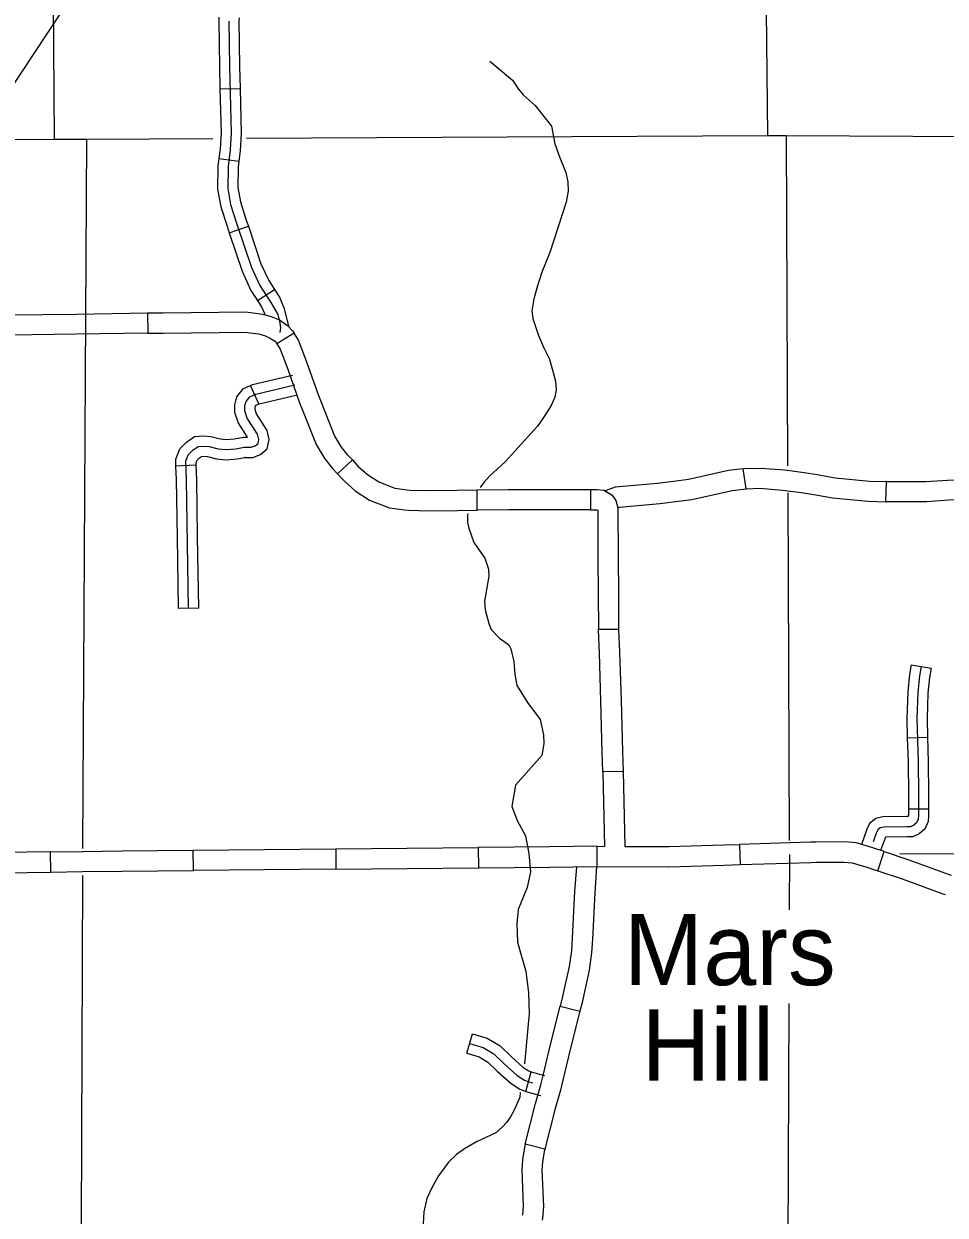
# Model space of a CAD drawing. Extents: x 1374139 to 1377472, y 1168351 to 1170484.
# Drawn here: x 1376021 to 1376157.5, y 1169246.6 to 1169423.1 of the extents above; entities that cross this region are included whole.
import ezdxf

# ---------------------------------------------------------------- set-up
doc = ezdxf.new("R2010")
doc.units = 0
doc.layers.add('14', color=7, linetype='Continuous')
doc.layers.add('Default', color=7, linetype='Continuous')

msp = doc.modelspace()

# ---------------------------------------------------------------- linework, layer by layer
at = {"layer": '14'}
msp.add_line((1376223.13, 1169722.43), (1375820.09, 1169112.48), dxfattribs=at)
at = {"layer": 'Default'}
for p, q in [((1376050.03, 1169413.45), (1376053.03, 1169413.53)), ((1376049.87, 1169403.13), (1376052.85, 1169402.76)), ((1376051.4, 1169392.15), (1376054.25, 1169393.1)), ((1376055.6, 1169382.1), (1376058.12, 1169383.72)), ((1376039.32, 1169380.26), (1376039.36, 1169377.26)), ((1376061.04, 1169377.26), (1376058.47, 1169375.71)), ((1376058.47, 1169375.71), (1376058.47, 1169375.71)), ((1376055.82, 1169366.8), (1376054.55, 1169369.52)), ((1376067.45, 1169356.45), (1376069.66, 1169358.48)), ((1376046.52, 1169357.7), (1376043.52, 1169357.58)), ((1376127.99, 1169354.22), (1376127.58, 1169357.19)), ((1376148.83, 1169355.27), (1376148.71, 1169355.27)), ((1376148.72, 1169352.27), (1376148.83, 1169355.27)), ((1376088.17, 1169351.06), (1376088.13, 1169354.06)), ((1376088.13, 1169354.06), (1376088.13, 1169354.06)), ((1376104.93, 1169354.12), (1376104.93, 1169351.12)), ((1376046.89, 1169336.55), (1376043.89, 1169336.5)), ((1376106.11, 1169333.41), (1376109.11, 1169333.43)), ((1376152.45, 1169328.15), (1376155.41, 1169327.64)), ((1376151.89, 1169317.33), (1376154.89, 1169317.41)), ((1376109.77, 1169312.35), (1376106.77, 1169312.28)), ((1376152.05, 1169306.81), (1376155.05, 1169306.81)), ((1376024.98, 1169297.44), (1376024.94, 1169300.44)), ((1376046.1, 1169297.66), (1376046.07, 1169300.66)), ((1376056.63, 1169300.77), (1376056.63, 1169300.77)), ((1376067.19, 1169300.87), (1376067.21, 1169297.87)), ((1376088.3, 1169301.07), (1376088.33, 1169298.07)), ((1376105.95, 1169301.25), (1376105.93, 1169301.25)), ((1376105.94, 1169298.25), (1376105.95, 1169301.25)), ((1376127.01, 1169301.54), (1376127.1, 1169298.54)), ((1376147.51, 1169297.61), (1376148.44, 1169300.46)), ((1376100.46, 1169277.59), (1376103.37, 1169276.85)), ((1376086.61, 1169270.61), (1376087.48, 1169273.48)), ((1376095.37, 1169264.95), (1376096.16, 1169267.84)), ((1376098.18, 1169256.38), (1376095.27, 1169257.11))]:
    msp.add_line(p, q, dxfattribs=at)
for points in [[(1376024.5, 1169511.7), (1376024.77, 1169501.95), (1376025.47, 1169405.99)], [(1376130.63, 1169457.34), (1376131.18, 1169406.56)], [(1376049.87, 1169424.09), (1376049.86, 1169423.51), (1376049.95, 1169416.76), (1376050.03, 1169413.45)], [(1376052.87, 1169424), (1376052.86, 1169423.49), (1376052.95, 1169416.81), (1376053.03, 1169413.53)], [(1376051.36, 1169423.5), (1376051.45, 1169416.79), (1376051.7, 1169406.9), (1376051.55, 1169404.42), (1376051.24, 1169401.96), (1376051.2, 1169398.72), (1376051.62, 1169396.34), (1376052.51, 1169393.56), (1376054.7, 1169386.99), (1376055.94, 1169384.33), (1376057.57, 1169381.81), (1376058.61, 1169380.03), (1376058.92, 1169378.77), (1376059, 1169378.06), (1376058.92, 1169377.37)], [(1376090.05, 1169417.56), (1376093.38, 1169414.74), (1376094.29, 1169413.41), (1376094.99, 1169412.59), (1376096.75, 1169410.99), (1376099.16, 1169407.91), (1376099.66, 1169405.34), (1376100.33, 1169403.37), (1376101.3, 1169401.05), (1376101.59, 1169399.71), (1376101.63, 1169398.28), (1376101.32, 1169396.69), (1376098.94, 1169389.21), (1376097.75, 1169386.29), (1376097.1, 1169384.27), (1376096.55, 1169382.37), (1376096.27, 1169380.56), (1376096.38, 1169379.44), (1376097.25, 1169376.93), (1376097.96, 1169375.21), (1376098.86, 1169373.44), (1376099.29, 1169371.99), (1376099.78, 1169370.15), (1376099.85, 1169368.87), (1376099.65, 1169367.8), (1376099.1, 1169366.57), (1376098.1, 1169364.92), (1376097.07, 1169363.51), (1376092.32, 1169358.2), (1376089.99, 1169356.1), (1376089.12, 1169355.13), (1376088.61, 1169354.41)], [(1376050.03, 1169413.45), (1376050.2, 1169406.93), (1376050.05, 1169404.56), (1376049.87, 1169403.13)], [(1376053.03, 1169413.53), (1376053.2, 1169406.87), (1376053.04, 1169404.28), (1376052.85, 1169402.76)], [(1375941.96, 1169405.45), (1376025.47, 1169405.99), (1376030.29, 1169406.01), (1376048.97, 1169406.11)], [(1376030.29, 1169406.01), (1376029.67, 1169300.91)], [(1376053.95, 1169406.14), (1376131.18, 1169406.56), (1376133.93, 1169406.54), (1376171.42, 1169406.33)], [(1376133.93, 1169406.54), (1376134.15, 1169357.62)], [(1376049.87, 1169403.13), (1376049.74, 1169402.06), (1376049.7, 1169398.6), (1376050.16, 1169395.97), (1376051.09, 1169393.1), (1376051.4, 1169392.15)], [(1376052.85, 1169402.76), (1376052.74, 1169401.86), (1376052.7, 1169398.84), (1376053.08, 1169396.7), (1376053.94, 1169394.03), (1376054.25, 1169393.1)], [(1376051.4, 1169392.15), (1376053.31, 1169386.44), (1376054.63, 1169383.6), (1376055.6, 1169382.1)], [(1376054.25, 1169393.1), (1376056.1, 1169387.55), (1376057.26, 1169385.05), (1376058.12, 1169383.72)], [(1376058.12, 1169383.72), (1376058.85, 1169382.59), (1376059.56, 1169380.91), (1376060.18, 1169378.32)], [(1376055.6, 1169382.1), (1376056.19, 1169381.18), (1376056.67, 1169380.06)], [(1376018.2, 1169379.95), (1376018.88, 1169379.96), (1376028.76, 1169380.1)], [(1376028.76, 1169380.1), (1376039.32, 1169380.26)], [(1376039.32, 1169380.26), (1376041.59, 1169380.29), (1376049.88, 1169380.38)], [(1376049.88, 1169380.38), (1376053.9, 1169380.43), (1376056.34, 1169380.1), (1376057.63, 1169379.75), (1376058.84, 1169379.25), (1376060.07, 1169378.4), (1376060.85, 1169377.57), (1376061.04, 1169377.26)], [(1376028.8, 1169377.1), (1376018.92, 1169376.96), (1376018.24, 1169376.95)], [(1376039.36, 1169377.26), (1376028.8, 1169377.1)], [(1376039.36, 1169377.26), (1376041.63, 1169377.29), (1376049.91, 1169377.38)], [(1376049.91, 1169377.38), (1376053.71, 1169377.43), (1376055.75, 1169377.15), (1376056.66, 1169376.9), (1376057.39, 1169376.6), (1376058.1, 1169376.11), (1376058.45, 1169375.74), (1376058.47, 1169375.71)], [(1376064.97, 1169367.22), (1376064.67, 1169367.99), (1376062.93, 1169372.96), (1376061.67, 1169376.22), (1376061.04, 1169377.26)], [(1376058.47, 1169375.71), (1376058.97, 1169374.89), (1376060.11, 1169371.92), (1376061.85, 1169366.94), (1376062.19, 1169366.11)], [(1376054.55, 1169369.52), (1376054.84, 1169369.65), (1376060.81, 1169371.07)], [(1376045.39, 1169336.53), (1376045.1, 1169355.56), (1376044.99, 1169358.33), (1376045.39, 1169359.29), (1376046.06, 1169359.97), (1376046.8, 1169360.48), (1376047.65, 1169360.54), (1376048.44, 1169360.48), (1376049.8, 1169360.14), (1376050.93, 1169360.03), (1376052.4, 1169360.14), (1376053.64, 1169360.37), (1376054.66, 1169360.37), (1376055.28, 1169360.59), (1376055.68, 1169360.93), (1376055.79, 1169361.5), (1376055.62, 1169362.29), (1376054.09, 1169364.67), (1376053.75, 1169365.74), (1376053.75, 1169366.48), (1376053.92, 1169367.16), (1376054.49, 1169367.83), (1376055.34, 1169368.23), (1376061.16, 1169369.61)], [(1376053.7, 1169361.87), (1376054.11, 1169361.87), (1376052.72, 1169364.02), (1376052.25, 1169365.51), (1376052.25, 1169366.66), (1376052.55, 1169367.85), (1376053.55, 1169369.05), (1376054.55, 1169369.52)], [(1376055.82, 1169366.8), (1376055.83, 1169366.81), (1376061.51, 1169368.15)], [(1376069.66, 1169358.48), (1376069, 1169359.19), (1376068.04, 1169360.37), (1376067.02, 1169362.11), (1376064.97, 1169367.22)], [(1376053.7, 1169358.87), (1376054.92, 1169358.87), (1376056.05, 1169359.28), (1376057.05, 1169360.13), (1376057.32, 1169361.51), (1376057.03, 1169362.87), (1376055.46, 1169365.31), (1376055.25, 1169365.97), (1376055.25, 1169366.29), (1376055.3, 1169366.46), (1376055.43, 1169366.62), (1376055.82, 1169366.8)], [(1376062.19, 1169366.11), (1376064.31, 1169360.79), (1376065.57, 1169358.65), (1376066.74, 1169357.22), (1376067.45, 1169356.45)], [(1376043.52, 1169357.58), (1376043.48, 1169358.6), (1376044.11, 1169360.14), (1376045.1, 1169361.13), (1376046.29, 1169361.95), (1376047.65, 1169362.04), (1376048.68, 1169361.97), (1376050.05, 1169361.62), (1376050.94, 1169361.53), (1376052.2, 1169361.63), (1376053.51, 1169361.87), (1376053.7, 1169361.87)], [(1376046.52, 1169357.7), (1376046.5, 1169358.06), (1376046.66, 1169358.44), (1376047.03, 1169358.82), (1376047.31, 1169359.01), (1376047.64, 1169359.03), (1376048.2, 1169358.99), (1376049.54, 1169358.66), (1376050.91, 1169358.52), (1376052.59, 1169358.65), (1376053.78, 1169358.87), (1376053.7, 1169358.87)], [(1376069.66, 1169358.48), (1376070.49, 1169357.58), (1376071.92, 1169356.33), (1376073.57, 1169355.23), (1376075.93, 1169354.32), (1376077.79, 1169354.08)], [(1376043.73, 1169347.06), (1376043.6, 1169355.52), (1376043.52, 1169357.58)], [(1376046.73, 1169347.11), (1376046.6, 1169355.6), (1376046.52, 1169357.7)], [(1376127.58, 1169357.19), (1376125.41, 1169356.9), (1376119.48, 1169355.58), (1376117.23, 1169355.31)], [(1376127.58, 1169357.19), (1376127.78, 1169357.22), (1376130.13, 1169357.29), (1376133.73, 1169357.01), (1376136.6, 1169356.63), (1376138.53, 1169356.31)], [(1376067.45, 1169356.45), (1376068.39, 1169355.42), (1376070.1, 1169353.93), (1376072.19, 1169352.55), (1376075.18, 1169351.39), (1376077.4, 1169351.1)], [(1376117.23, 1169355.31), (1376114.88, 1169355.02), (1376108.61, 1169354.43), (1376107.1, 1169353.93), (1376108.18, 1169353.26), (1376108.72, 1169352.46), (1376108.98, 1169351.39)], [(1376138.53, 1169356.31), (1376141.2, 1169355.86), (1376146.27, 1169355.36), (1376148.83, 1169355.27)], [(1376148.71, 1169355.27), (1376154.65, 1169355.3), (1376157.86, 1169355.5), (1376162.82, 1169355.64), (1376169.84, 1169356.46), (1376169.75, 1169353.43)], [(1376077.79, 1169354.08), (1376078.24, 1169354.02), (1376081, 1169353.96), (1376085.19, 1169354.02), (1376088.13, 1169354.06)], [(1376088.13, 1169354.06), (1376092.81, 1169354.12), (1376098.71, 1169354.12)], [(1376098.71, 1169354.12), (1376104.94, 1169354.12)], [(1376104.93, 1169354.12), (1376105.87, 1169354.12), (1376106.93, 1169354.03), (1376108.18, 1169353.26), (1376108.72, 1169352.46), (1376109, 1169351.31), (1376109.05, 1169343.99)], [(1376117.59, 1169352.33), (1376119.98, 1169352.62), (1376125.94, 1169353.94), (1376127.99, 1169354.22)], [(1376127.99, 1169354.22), (1376128.03, 1169354.23), (1376130.06, 1169354.29), (1376133.42, 1169354.03), (1376136.15, 1169353.67), (1376138.03, 1169353.35)], [(1376134.17, 1169353.62), (1376134.4, 1169302.1)], [(1376138.03, 1169353.35), (1376140.8, 1169352.88), (1376146.07, 1169352.37), (1376148.72, 1169352.27)], [(1376169.75, 1169353.43), (1376163.03, 1169352.64), (1376157.99, 1169352.51), (1376154.75, 1169352.3), (1376148.72, 1169352.27)], [(1376108.98, 1169351.39), (1376109.24, 1169351.48), (1376115.2, 1169352.04), (1376117.59, 1169352.33)], [(1376077.4, 1169351.1), (1376078.01, 1169351.03), (1376080.99, 1169350.96), (1376085.23, 1169351.02), (1376088.17, 1169351.06)], [(1376086.77, 1169350.55), (1376086.73, 1169350.28), (1376086.74, 1169349.22), (1376086.9, 1169348.38), (1376087.67, 1169346.27), (1376089.3, 1169343.94), (1376089.82, 1169342.29), (1376089.86, 1169341.27), (1376089.23, 1169337.58), (1376089.34, 1169336.3), (1376089.87, 1169334.25), (1376090.25, 1169333.39), (1376091.46, 1169332.08), (1376092.85, 1169331.09), (1376093.16, 1169330.49), (1376093.6, 1169328.62), (1376093.75, 1169326.76), (1376094.01, 1169325.08), (1376095.61, 1169322.55), (1376097.47, 1169320.03), (1376097.98, 1169317.75), (1376098.01, 1169316.45), (1376097.72, 1169314.68), (1376093.81, 1169310.32), (1376093.3, 1169307.17), (1376094.08, 1169305.06), (1376095.34, 1169302.79), (1376095.81, 1169300.2), (1376096.04, 1169297.49), (1376095.57, 1169295.14), (1376094.25, 1169291.9), (1376094.05, 1169289.77), (1376094.15, 1169287.03), (1376094.76, 1169284.8), (1376095.36, 1169282.73), (1376095.77, 1169279.52)], [(1376098.71, 1169351.12), (1376092.83, 1169351.12), (1376088.17, 1169351.06)], [(1376104.93, 1169351.12), (1376098.71, 1169351.12)], [(1376104.93, 1169351.12), (1376105.75, 1169351.12), (1376105.96, 1169351.1), (1376106.01, 1169350.94), (1376106.05, 1169343.97)], [(1376043.89, 1169336.5), (1376043.73, 1169347.06)], [(1376046.89, 1169336.55), (1376046.73, 1169347.11)], [(1376106.05, 1169343.97), (1376106.08, 1169338.72), (1376106.11, 1169333.41)], [(1376109.05, 1169343.99), (1376109.08, 1169338.73), (1376109.11, 1169333.43)], [(1376106.47, 1169322.82), (1376106.26, 1169329.88), (1376106.11, 1169333.31), (1376106.11, 1169333.41)], [(1376109.11, 1169333.43), (1376109.11, 1169333.39), (1376109.26, 1169329.99), (1376109.47, 1169322.91)], [(1376153.93, 1169327.9), (1376153.69, 1169326.48), (1376153.45, 1169324.04), (1376153.31, 1169320.17), (1376153.5, 1169313.75), (1376153.55, 1169308.99), (1376153.55, 1169305.86), (1376153.5, 1169305.28), (1376153.26, 1169304.71), (1376152.86, 1169304.39), (1376152.38, 1169304.15), (1376151.84, 1169304.15), (1376148.42, 1169304.1), (1376147.89, 1169303.99), (1376147.51, 1169303.67), (1376147.27, 1169303.19), (1376146.81, 1169301.89)], [(1376152.45, 1169328.15), (1376152.2, 1169326.68), (1376151.95, 1169324.14), (1376151.81, 1169320.17), (1376151.89, 1169317.33)], [(1376155.41, 1169327.64), (1376155.17, 1169326.28), (1376154.94, 1169323.95), (1376154.81, 1169320.16), (1376154.89, 1169317.41)], [(1376106.77, 1169312.28), (1376106.7, 1169315.2), (1376106.47, 1169322.82)], [(1376109.47, 1169322.91), (1376109.7, 1169315.28), (1376109.77, 1169312.35)], [(1376151.89, 1169317.33), (1376152, 1169313.72), (1376152.05, 1169308.98), (1376152.05, 1169306.81)], [(1376154.89, 1169317.41), (1376155, 1169313.78), (1376155.05, 1169309), (1376155.05, 1169306.81)], [(1376106.77, 1169312.28), (1376107.02, 1169301.24)], [(1376109.77, 1169312.35), (1376110.02, 1169301.23)], [(1376152.05, 1169306.81), (1376152.05, 1169305.93), (1376152.03, 1169305.65), (1376152.02, 1169305.65), (1376151.83, 1169305.65), (1376148.26, 1169305.6), (1376147.21, 1169305.39), (1376146.31, 1169304.61), (1376145.89, 1169303.78), (1376145.08, 1169301.52)], [(1376155.05, 1169306.81), (1376155.05, 1169305.8), (1376154.97, 1169304.9), (1376154.49, 1169303.78), (1376153.67, 1169303.12), (1376152.73, 1169302.65), (1376151.85, 1169302.65), (1376148.66, 1169302.6), (1376148.65, 1169302.6), (1376147.94, 1169300.62)], [(1376137.57, 1169301.86), (1376127.01, 1169301.54)], [(1376148.44, 1169300.46), (1376146.8, 1169301), (1376144.29, 1169301.77), (1376142.61, 1169301.92), (1376138.32, 1169301.88), (1376137.57, 1169301.86)], [(1376024.94, 1169300.44), (1376014.38, 1169300.29)], [(1376024.94, 1169300.44), (1376029.65, 1169300.5), (1376035.51, 1169300.56)], [(1376035.51, 1169300.56), (1376046.07, 1169300.66)], [(1376046.07, 1169300.66), (1376056.63, 1169300.77)], [(1376056.63, 1169300.77), (1376067.19, 1169300.87)], [(1376067.19, 1169300.87), (1376077.74, 1169300.97)], [(1376077.74, 1169300.97), (1376088.3, 1169301.07)], [(1376098.86, 1169301.18), (1376088.3, 1169301.07)], [(1376105.93, 1169301.25), (1376098.86, 1169301.18)], [(1376105.95, 1169301.25), (1376107.02, 1169301.24)], [(1376110.02, 1169301.23), (1376116.51, 1169301.2)], [(1376116.51, 1169301.2), (1376116.58, 1169301.2), (1376124.68, 1169301.47), (1376127.01, 1169301.54)], [(1376148.44, 1169300.46), (1376152.12, 1169299.27), (1376158.11, 1169297.06), (1376158.37, 1169296.98)], [(1376238.26, 1169300.29), (1376150.78, 1169300.07)], [(1376116.5, 1169298.2), (1376116.62, 1169298.2), (1376124.77, 1169298.47), (1376127.1, 1169298.54)], [(1376127.1, 1169298.54), (1376137.66, 1169298.86)], [(1376134.41, 1169300.03), (1376134.38, 1169291.84)], [(1376137.66, 1169298.86), (1376138.38, 1169298.88), (1376142.49, 1169298.92), (1376143.7, 1169298.81), (1376145.89, 1169298.14), (1376147.51, 1169297.61)], [(1376014.42, 1169297.29), (1376024.98, 1169297.44)], [(1376024.98, 1169297.44), (1376029.68, 1169297.5), (1376035.54, 1169297.56)], [(1376029.65, 1169296.92), (1376029.27, 1169193.32)], [(1376035.54, 1169297.56), (1376046.1, 1169297.66)], [(1376056.65, 1169297.77), (1376046.1, 1169297.66)], [(1376067.21, 1169297.87), (1376056.65, 1169297.77)], [(1376067.21, 1169297.87), (1376077.77, 1169297.97)], [(1376077.77, 1169297.97), (1376088.33, 1169298.07)], [(1376088.33, 1169298.07), (1376098.89, 1169298.18)], [(1376098.89, 1169298.18), (1376105.96, 1169298.25)], [(1376102.85, 1169298.22), (1376102.6, 1169294.53), (1376102.23, 1169287.68)], [(1376105.86, 1169298.25), (1376105.59, 1169294.35), (1376105.22, 1169287.51)], [(1376105.94, 1169298.25), (1376116.5, 1169298.2)], [(1376147.51, 1169297.61), (1376151.13, 1169296.43), (1376157.15, 1169294.21), (1376157.5, 1169294.11)], [(1376102.23, 1169287.68), (1376102.12, 1169285.76), (1376101.81, 1169283.43), (1376100.77, 1169278.82), (1376100.46, 1169277.59)], [(1376105.22, 1169287.51), (1376105.11, 1169285.48), (1376104.77, 1169282.9), (1376103.69, 1169278.12), (1376103.37, 1169276.85)], [(1376095.77, 1169279.52), (1376095.87, 1169276.48), (1376095.16, 1169269.03)], [(1376097.91, 1169267.32), (1376099.06, 1169272.09), (1376100.46, 1169277.59)], [(1376134.32, 1169277.94), (1376133.99, 1169194.48)], [(1376103.37, 1169276.85), (1376101.97, 1169271.37), (1376100.83, 1169266.62)], [(1376087.04, 1169272.04), (1376089.05, 1169271.43), (1376090.64, 1169270.49), (1376092.16, 1169269.03), (1376094.08, 1169267.29), (1376095.15, 1169266.62), (1376095.73, 1169266.4), (1376096.36, 1169266.23)], [(1376087.48, 1169273.48), (1376089.66, 1169272.82), (1376091.55, 1169271.69), (1376093.18, 1169270.12), (1376094.99, 1169268.49), (1376095.81, 1169267.97), (1376096.18, 1169267.83), (1376096.15, 1169267.84)], [(1376086.61, 1169270.61), (1376088.44, 1169270.05), (1376089.72, 1169269.29), (1376091.14, 1169267.93), (1376093.17, 1169266.09), (1376094.48, 1169265.26), (1376095.27, 1169264.97), (1376095.37, 1169264.95)], [(1376095.27, 1169257.11), (1376096.8, 1169263.17), (1376097.57, 1169265.9), (1376097.91, 1169267.32)], [(1376096.16, 1169267.84), (1376098.15, 1169267.3)], [(1376100.83, 1169266.62), (1376100.48, 1169265.14), (1376099.69, 1169262.39), (1376098.18, 1169256.38)], [(1376095.37, 1169264.95), (1376097.55, 1169264.35)], [(1376094.54, 1169264.76), (1376094.46, 1169264.1), (1376093.65, 1169262.14), (1376093.11, 1169261.16), (1376092.51, 1169260.35), (1376091.92, 1169259.69), (1376090.91, 1169258.82), (1376088.04, 1169257.45), (1376086.3, 1169256.44), (1376085.08, 1169255.61), (1376083.89, 1169254.46), (1376082.4, 1169252.44), (1376081.42, 1169250.65), (1376080.72, 1169249.09), (1376080.27, 1169247.11), (1376080.15, 1169245.3)], [(1376095.27, 1169257.11), (1376095.15, 1169256.63), (1376094.85, 1169254.81), (1376094.75, 1169253.34), (1376094.99, 1169247.94), (1376094.88, 1169246.67), (1376094.86, 1169246.6)], [(1376098.18, 1169256.38), (1376098.09, 1169256.02), (1376097.83, 1169254.47), (1376097.76, 1169253.3), (1376098, 1169247.88), (1376097.85, 1169246.18), (1376097.77, 1169245.88)]]:
    msp.add_lwpolyline(points, dxfattribs=at)

# ---------------------------------------------------------------- texts
for s, p in [('Mars', (1376109.9, 1169280.68)), ('Hill', (1376112.52, 1169266.55))]:
    msp.add_text(s, height=10.56, dxfattribs=at).set_placement(p)

doc.saveas('drawing.dxf')
